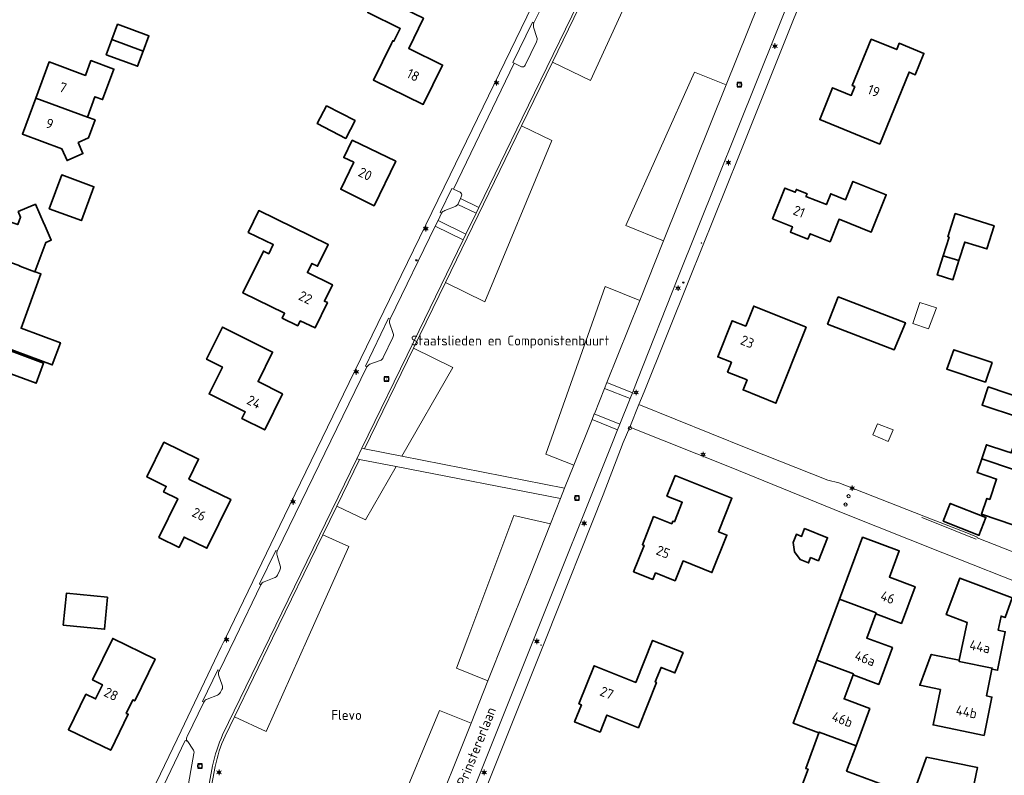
# Model space of a CAD drawing. Header units: metres. Extents: x 140853 to 145288, y 474558 to 480269.
# Tile 293 of 428: x 144095 to 144274, y 478225 to 478363. Entities that reach past the tile are written whole.
import ezdxf
from ezdxf.enums import TextEntityAlignment as Align

# ---------------------------------------------------------------- set-up
doc = ezdxf.new("R2010")
doc.units = ezdxf.units.M
doc.header["$MEASUREMENT"] = 0
for name, color, linetype, lineweight in [('B-WE-GR-BEPLANTING_CULTUUR_HEESTERS-G', 90, 'Continuous', 18), ('B-WE-GR-GRAS_KRUIDENRIJK-G', 80, 'Continuous', 18), ('B-WE-GR-GROENVOORZIENING-G', 80, 'Continuous', 18), ('B-WE-KL-ET_LS_OV_LICHTMAST-S', 190, 'Continuous', 18), ('B-WE-KL-WATER_BRANDLEIDING_PUT-S', 150, 'Continuous', 18), ('B-WE-OG-BEBOUWING-G', 7, 'Continuous', 35), ('B-WE-OG-BEBOUWING_BIJGEBOUW-G', 7, 'Continuous', 18), ('B-WE-OG-BEBOUWING_HUISNUMMER-T18', 10, 'Continuous', 18), ('B-WE-OG-BEBOUWING_STRAATNAAM-T18', 10, 'Continuous', 18), ('B-WE-OG-TERREIN_ERF-G', 7, 'Continuous', 18), ('B-WE-RI-GWA_RIOOLPUT-S', 30, 'Continuous', 18), ('B-WE-VH-GOOT-G', 170, 'Continuous', 18), ('B-WE-VH-VERHARDING_BETONSTRAATSTEEN-G', 252, 'Continuous', 18), ('B-WE-VH-VERHARDING_TEGEL-G', 252, 'Continuous', 18), ('B-WE-VW-AFSLUITPAAL-S', 7, 'Continuous', 18), ('X-XX-XX-ALGEMEEN-S', 7, 'Continuous', 18)]:
    doc.layers.add(name, color=color, linetype=linetype, lineweight=lineweight)
doc.styles.add('NLCS-ISO', font='txt')

# ---------------------------------------------------------------- blocks, each defined once
blk = doc.blocks.new('SIE-WEG_AFVALBAK_TYPE_01')
for radius in [0.25, 0.156]:
    blk.add_circle((0, 0), radius)
blk = doc.blocks.new('B-SIE-WEG_LICHTMAST-SO')
at = {"ltscale": 0.1}
for p, q in [((-1.1, 0.63), (-2.19, 1.27)), ((0, 1.27), (0, 2.53)), ((1.1, 0.63), (2.19, 1.27)), ((-1.1, -0.63), (-2.19, -1.27)), ((0, -1.27), (0, -2.53)), ((1.1, -0.63), (2.19, -1.27))]:
    blk.add_line(p, q, dxfattribs=at)
at = {"flags": 128}
for points in [[(-1.16, 0.5), (1.16, 0.5)], [(-1.16, -0.5), (1.16, -0.5)]]:
    blk.add_lwpolyline(points, dxfattribs=at)
at = {"ltscale": 0.1}
blk.add_circle((0, 0), 1.27, dxfattribs=at)
at = {"style": 'NLCS-ISO'}
blk.add_attdef('TYPE', text='', height=1.8, dxfattribs=at).set_placement((0, 2.53), align=Align.BOTTOM_CENTER)
blk = doc.blocks.new('SVW-AFSLUITPAAL-SO')
at = {"lineweight": 18}
blk.add_circle((0, 0), 1.5, dxfattribs=at)
at = {"lineweight": 18, "style": 'NLCS-ISO'}
blk.add_text('af', height=1.8, dxfattribs=at).set_placement((0, 0), align=Align.MIDDLE_CENTER)
blk = doc.blocks.new('SRI-PUT_INSPECTIE-SO')
at = {"lineweight": -3, "flags": 128}
blk.add_lwpolyline([(-2, -2), (2, -2), (2, 2), (-2, 2)], close=True, dxfattribs=at)
at = {"lineweight": -3, "ltscale": 1.5}
blk.add_circle((0, 0), 2, dxfattribs=at)
at = {"ltscale": 0.1, "style": 'NLCS-ISO'}
blk.add_text('I', height=2.5, dxfattribs=at).set_placement((0, -0.01), align=Align.MIDDLE_CENTER)
blk = doc.blocks.new('SIE-WEG_STRAATPOT_BRANDKRAAN-SO')
blk.add_ellipse((0, 0), major_axis=(-0.729, 0), ratio=0.685994)
at = {"style": 'NLCS-ISO'}
blk.add_text('BR', height=0.4, dxfattribs=at).set_placement((-0.3, -0.15))

msp = doc.modelspace()

# ---------------------------------------------------------------- linework, layer by layer
at = {"layer": 'B-WE-GR-BEPLANTING_CULTUUR_HEESTERS-G', "ltscale": 0.2, "flags": 128}
for points in [[(144205.443, 478383.133), (144191.789, 478355.012), (144198.717, 478351.652), (144211.74, 478380.075), (144205.443, 478383.133)], [(144223.474, 478350.884), (144217.721, 478353.195), (144205.198, 478325.223), (144212.067, 478322.471), (144223.474, 478350.884)], [(144172.255, 478314.817), (144179.447, 478311.313), (144191.655, 478340.756), (144186.169, 478343.422), (144172.255, 478314.817)], [(144201.706, 478296.609), (144207.71, 478311.592), (144201.397, 478314.121), (144190.561, 478283.571), (144195.664, 478281.521), (144199.008, 478289.839), (144199.012, 478289.848), (144199.416, 478290.89), (144199.428, 478290.921), (144201.271, 478295.535), (144201.273, 478295.54), (144201.706, 478296.609)], [(144157.509, 478284.518), (144164.332, 478283.176), (144173.628, 478299.373), (144166.434, 478302.871), (144157.509, 478284.518)], [(144152.442, 478274.083), (144157.662, 478271.556), (144163.255, 478281.301), (144156.592, 478282.6), (144152.442, 478274.083)], [(144176.337, 478250), (144174.269, 478244.519), (144180.027, 478242.221), (144183.131, 478250), (144187.639, 478261.295), (144191.421, 478270.824), (144184.769, 478272.354), (144176.337, 478250)], [(144133.793, 478235.653), (144139.581, 478232.985), (144147.171, 478250), (144154.623, 478266.707), (144149.904, 478268.84), (144140.748, 478250), (144133.793, 478235.653)], [(144169.361, 478215.546), (144176.951, 478234.511), (144171.193, 478236.808), (144163.326, 478217.961), (144169.361, 478215.546)]]:
    msp.add_lwpolyline(points, close=True, dxfattribs=at)
msp.add_lwpolyline([(144126.225, 478229.763), (144125.264, 478231.176), (144124.833, 478231.356), (144120.231, 478221.775), (144124.863, 478220.229), (144125.043, 478221.361), (144126.399, 478229), (144126.399, 478229, 0.2148275), (144126.225, 478229.763)], format="xyb", close=True, dxfattribs=at)
at = {"layer": 'B-WE-GR-GRAS_KRUIDENRIJK-G', "ltscale": 0.2, "flags": 128}
msp.add_lwpolyline([(144209.405, 478391.281), (144220.455, 478413.993), (144224.388, 478422.045), (144223.948, 478422.266), (144213.353, 478400.559), (144186.284, 478344.804), (144178.364, 478328.535), (144177.869, 478327.503), (144176.016, 478323.681), (144175.514, 478322.64), (144166.424, 478303.993), (144157.009, 478284.616), (144157.509, 478284.518), (144166.434, 478302.871), (144172.255, 478314.817), (144186.169, 478343.422), (144191.789, 478355.012), (144205.443, 478383.133), (144209.405, 478391.281)], close=True, dxfattribs=at)
msp.add_lwpolyline([(144211.74, 478380.075), (144198.717, 478351.652), (144191.789, 478355.012), (144186.169, 478343.422), (144191.655, 478340.756), (144179.447, 478311.313), (144172.255, 478314.817), (144166.434, 478302.871), (144173.628, 478299.373), (144164.332, 478283.176), (144193.987, 478277.345), (144195.664, 478281.521), (144190.561, 478283.571), (144201.397, 478314.121), (144207.71, 478311.592), (144212.067, 478322.471), (144205.198, 478325.223), (144217.721, 478353.195), (144223.474, 478350.884), (144229.342, 478365.515)], dxfattribs=at)
for points in [[(144184.828, 478354.816), (144186.139, 478354.179), (144186.139, 478354.179, 0.4328266), (144186.798, 478354.448), (144186.798, 478354.448), (144188.888, 478358.735), (144188.888, 478358.735, 0.1971792), (144188.944, 478359.516), (144188.944, 478359.516), (144188.341, 478361.412), (144188.341, 478361.412, -0.1775656), (144188.419, 478362.178), (144188.419, 478362.178), (144188.155, 478362.302), (144184.558, 478354.947), (144184.828, 478354.816)], [(144173.714, 478331.88), (144173.443, 478332.008), (144171.3, 478327.628), (144171.559, 478327.49), (144171.559, 478327.49, -0.1661096), (144172.169, 478327.957), (144172.169, 478327.957), (144174.024, 478328.71), (144174.024, 478328.71, 0.1681137), (144174.502, 478329.088), (144174.502, 478329.088), (144174.988, 478330.144), (144175.198, 478330.626), (144175.198, 478330.626, 0.4302558), (144174.944, 478331.296), (144174.944, 478331.296), (144173.714, 478331.88)], [(144162.184, 478308.234), (144161.912, 478308.353), (144157.662, 478299.574), (144157.926, 478299.441), (144157.926, 478299.441, -0.203507), (144158.498, 478299.926), (144158.498, 478299.926), (144160.385, 478300.618), (144160.385, 478300.618, 0.2210955), (144160.929, 478301.191), (144160.929, 478301.191), (144162.671, 478304.789), (144162.671, 478304.789, 0.22518), (144162.728, 478305.557), (144162.728, 478305.557), (144162.095, 478307.461), (144162.095, 478307.461, -0.182519), (144162.184, 478308.234)], [(144152.442, 478274.083), (144156.592, 478282.6), (144156.091, 478282.698), (144140.188, 478250), (144139.085, 478247.731), (144131.642, 478232.402), (144131.642, 478232.402, 0.0549606), (144129.777, 478226.71), (144129.777, 478226.71), (144128.689, 478220.763), (144128.575, 478220.779), (144128.423, 478219.955), (144129.017, 478219.869), (144130.265, 478226.622), (144130.265, 478226.622, -0.0522595), (144132.084, 478232.158), (144132.084, 478232.158), (144133.793, 478235.653), (144140.748, 478250), (144149.904, 478268.84), (144152.442, 478274.083)], [(144141.646, 478261.508), (144142.075, 478262.402), (144142.075, 478262.402, 0.2186499), (144142.152, 478263.175), (144142.152, 478263.175), (144141.563, 478265.098), (144141.563, 478265.098, -0.2062365), (144141.596, 478265.869), (144141.596, 478265.869), (144141.324, 478266.006), (144138.373, 478259.88), (144138.632, 478259.739), (144138.632, 478259.739, -0.1950466), (144139.204, 478260.295), (144139.204, 478260.295), (144141.052, 478260.996), (144141.052, 478260.996, 0.2224072), (144141.646, 478261.508)], [(144130.683, 478239.625, 0.2043726), (144131.253, 478240.141), (144131.253, 478240.141), (144131.511, 478240.659), (144131.511, 478240.659, 0.2158518), (144131.581, 478241.428), (144131.581, 478241.428), (144130.907, 478243.308), (144130.907, 478243.308, -0.194575), (144131.046, 478244.126), (144131.046, 478244.126), (144130.75, 478244.249), (144127.962, 478238.481), (144128.212, 478238.336), (144128.212, 478238.336, -0.1986593), (144128.819, 478238.897), (144128.819, 478238.897), (144130.683, 478239.625)]]:
    msp.add_lwpolyline(points, format="xyb", close=True, dxfattribs=at)
at = {"layer": 'B-WE-GR-GROENVOORZIENING-G', "ltscale": 0.2, "flags": 128}
msp.add_lwpolyline([(144163.326, 478217.961), (144171.193, 478236.808), (144176.951, 478234.511), (144180.027, 478242.221), (144174.269, 478244.519), (144176.337, 478250), (144184.769, 478272.354), (144191.421, 478270.824), (144193.269, 478275.449), (144163.255, 478281.301), (144163.255, 478281.301), (144157.662, 478271.556), (144152.442, 478274.083), (144149.904, 478268.84), (144154.623, 478266.707), (144147.171, 478250), (144139.581, 478232.985), (144133.793, 478235.653), (144132.084, 478232.158), (144132.084, 478232.158, 0.0522595), (144130.265, 478226.622), (144130.265, 478226.622), (144129.017, 478219.869)], format="xyb", dxfattribs=at)
at = {"layer": 'B-WE-OG-BEBOUWING-G', "ltscale": 0.2, "flags": 128}
for points in [[(144168.264, 478363.007), (144159.674, 478367.226), (144158.113, 478364.047), (144164.023, 478361.151), (144162.883, 478358.825), (144162.668, 478358.931), (144162.412, 478358.409), (144159.148, 478351.747), (144168.218, 478347.303), (144171.743, 478354.498), (144165.574, 478357.53), (144168.264, 478363.007)], [(144111.448, 478359.157), (144117.168, 478357.037), (144118.196, 478359.813), (144112.477, 478361.933), (144111.448, 478359.157)], [(144111.448, 478359.157), (144110.419, 478356.382), (144116.139, 478354.262), (144117.168, 478357.037), (144111.448, 478359.157)], [(144249.918, 478359.224), (144246.469, 478350.761), (144246.923, 478350.576), (144246.266, 478348.964), (144242.886, 478350.342), (144240.528, 478344.554), (144251.483, 478340.09), (144256.822, 478353.194), (144257.962, 478352.73), (144259.546, 478356.619), (144255.046, 478358.453), (144254.585, 478357.322), (144249.918, 478359.224)], [(144106.974, 478345.001), (144108.341, 478348.707), (144109.748, 478348.187), (144111.808, 478353.769), (144107.624, 478355.313), (144106.623, 478352.602), (144099.981, 478355.053), (144097.555, 478348.477), (144106.974, 478345.001)], [(144105.263, 478340.379), (144107.174, 478341.211), (144108.381, 478344.482), (144106.974, 478345.001), (144097.555, 478348.477), (144095.128, 478341.901), (144102.333, 478339.242), (144103.274, 478337.083), (144106.152, 478338.337), (144105.263, 478340.379)], [(144150.588, 478347.083), (144148.885, 478343.823), (144154.097, 478341.102), (144155.799, 478344.362), (144150.588, 478347.083)], [(144155.278, 478340.796), (144153.738, 478337.631), (144155.537, 478336.756), (144153.171, 478331.837), (144159.269, 478328.835), (144163.21, 478336.938), (144155.278, 478340.796)], [(144100.015, 478328.305), (144105.875, 478326.13), (144108.161, 478332.289), (144102.302, 478334.464), (144100.015, 478328.305)], [(144231.924, 478326.463), (144235.563, 478325.005), (144235.173, 478324.031), (144238.375, 478322.748), (144238.766, 478323.722), (144242.405, 478322.265), (144244.052, 478326.378), (144249.928, 478324.024), (144252.661, 478330.847), (144246.58, 478333.283), (144245.238, 478329.931), (144242.537, 478331.013), (144241.745, 478329.036), (144238.013, 478330.531), (144238.216, 478331.037), (144236.276, 478331.814), (144236.073, 478331.308), (144234.17, 478332.07), (144231.924, 478326.463)], [(144087.273, 478320.557), (144094.662, 478317.854), (144094.644, 478317.804), (144097.384, 478316.802), (144099.386, 478322.158), (144100.376, 478322.59), (144099.101, 478325.511), (144099.064, 478325.495), (144097.504, 478329.102), (144097.117, 478328.928), (144097.11, 478328.944), (144094.359, 478327.759), (144094.793, 478326.778), (144094.273, 478325.416), (144092.83, 478325.923), (144092.282, 478326.116), (144091.83, 478327.369), (144090.548, 478327.824), (144089.536, 478327.434), (144089.547, 478327.406), (144088.499, 478326.941), (144087.673, 478324.67), (144088.645, 478324.303), (144087.273, 478320.557)], [(144136.301, 478323.985), (144140.868, 478321.758), (144140.052, 478320.087), (144139.064, 478320.569), (144135.343, 478312.937), (144142.938, 478309.234), (144142.5, 478308.335), (144145.341, 478306.951), (144145.779, 478307.849), (144148.488, 478306.552), (144150.746, 478311.168), (144150.206, 478311.431), (144151.65, 478314.434), (144147.111, 478316.651), (144147.923, 478318.316), (144148.964, 478317.815), (144150.907, 478321.764), (144138.232, 478327.944), (144136.301, 478323.985)], [(144263.052, 478319.728), (144265.915, 478318.831), (144266.979, 478322.228), (144271.006, 478320.967), (144272.327, 478325.184), (144265.237, 478327.406), (144263.916, 478323.188), (144264.116, 478323.125), (144263.052, 478319.728)], [(144094.662, 478317.854), (144087.273, 478320.557), (144084.864, 478313.972), (144090.936, 478311.736), (144089.605, 478308.124), (144090.731, 478307.709), (144089.353, 478303.965), (144100.579, 478299.831), (144102.065, 478303.866), (144094.871, 478306.498), (144098.492, 478316.397), (144097.459, 478316.775), (144097.384, 478316.802), (144094.644, 478317.804), (144094.662, 478317.854)], [(144265.915, 478318.831), (144263.052, 478319.728), (144261.957, 478316.236), (144264.82, 478315.339), (144265.915, 478318.831)], [(144243.897, 478312.238), (144241.973, 478307.265), (144254.11, 478302.571), (144256.151, 478307.499), (144243.897, 478312.238)], [(144224.433, 478300.29), (144223.72, 478298.525), (144227.29, 478297.084), (144226.549, 478295.248), (144232.549, 478292.826), (144238.057, 478306.679), (144228.493, 478310.534), (144227.027, 478306.898), (144224.555, 478307.882), (144221.925, 478301.291), (144224.433, 478300.29)], [(144142.575, 478294.569), (144138.095, 478296.788), (144140.758, 478302.165), (144131.626, 478306.707), (144128.718, 478300.838), (144131.603, 478299.409), (144129.179, 478294.516), (144135.756, 478291.258), (144135.152, 478290.039), (144139.31, 478287.979), (144142.575, 478294.569)], [(144098.98, 478300.148), (144089.173, 478303.759), (144087.822, 478300.09), (144097.63, 478296.479), (144098.98, 478300.148)], [(144270.761, 478296.656), (144271.974, 478300.234), (144265.017, 478302.593), (144263.699, 478299.051), (144270.761, 478296.656)], [(144276.789, 478290.266), (144277.905, 478293.594), (144271.259, 478295.822), (144270.143, 478292.494), (144276.789, 478290.266)], [(144282.166, 478278.654), (144284.331, 478285.11), (144276.727, 478287.66), (144275.424, 478283.773), (144274.495, 478284.084), (144270.94, 478285.276), (144270.078, 478282.707), (144282.166, 478278.654)], [(144120.914, 478285.711), (144117.827, 478279.384), (144121.369, 478277.656), (144120.882, 478276.659), (144123.444, 478275.409), (144120.002, 478268.354), (144123.687, 478266.557), (144124.599, 478268.426), (144128.769, 478266.392), (144133.108, 478275.291), (144125.495, 478279.003), (144127.265, 478282.635), (144120.914, 478285.711)], [(144271.55, 478275.305), (144271.01, 478275.486), (144270.04, 478272.594), (144275.918, 478270.623), (144276.806, 478273.268), (144280.001, 478272.197), (144282.166, 478278.654), (144270.078, 478282.707), (144269.239, 478280.205), (144272.794, 478279.013), (144271.55, 478275.305)], [(144214.035, 478271.202), (144213.719, 478271.329), (144213.531, 478270.857), (144210.234, 478272.174), (144208.186, 478267.032), (144208.496, 478266.915), (144206.576, 478262.115), (144210.104, 478260.704), (144210.58, 478261.892), (144214.154, 478260.462), (144215.599, 478264.073), (144220.863, 478261.967), (144223.59, 478268.782), (144222.058, 478269.395), (144224.502, 478275.504), (144214.168, 478279.639), (144212.671, 478275.897), (144215.466, 478274.779), (144214.035, 478271.202)], [(144263.057, 478271.325), (144269.462, 478268.784), (144269.555, 478268.748), (144270.846, 478272.001), (144264.347, 478274.579), (144263.057, 478271.325)], [(144237.779, 478269.977), (144237.211, 478268.556), (144236.264, 478268.935), (144235.666, 478267.441), (144235.924, 478265.71), (144236.993, 478264.325), (144238.488, 478263.726), (144238.874, 478264.692), (144240.285, 478264.127), (144241.957, 478268.305), (144237.779, 478269.977)], [(144250.745, 478254.432), (144255.441, 478252.684), (144257.931, 478259.376), (144253.235, 478261.123), (144255.018, 478265.911), (144248.332, 478268.407), (144244.116, 478257.081), (144250.804, 478254.591), (144250.745, 478254.432)], [(144265.983, 478245.964), (144265.945, 478245.773), (144271.985, 478244.559), (144271.947, 478244.368), (144272.957, 478244.158), (144274.366, 478251.171), (144273.081, 478251.429), (144273.604, 478254.027), (144274.319, 478253.767), (144275.647, 478257.371), (144266.085, 478260.941), (144263.594, 478254.292), (144267.415, 478252.857), (144265.983, 478245.964)], [(144102.563, 478252.35), (144110.103, 478251.613), (144110.61, 478257.459), (144103.134, 478258.19), (144102.563, 478252.35)], [(144244.116, 478257.081), (144239.981, 478245.976), (144246.671, 478243.485), (144246.612, 478243.326), (144251.307, 478241.579), (144253.798, 478248.27), (144249.102, 478250.018), (144250.745, 478254.432), (144250.804, 478254.591), (144244.116, 478257.081)], [(144106.666, 478239.805), (144103.52, 478233.317), (144111.239, 478229.573), (144114.412, 478236.114), (144114.052, 478236.288), (144115.244, 478238.745), (144115.604, 478238.57), (144119.305, 478246.2), (144111.585, 478249.945), (144107.919, 478242.387), (144109.718, 478241.514), (144108.466, 478238.932), (144106.666, 478239.805)], [(144196.601, 478238.029), (144197.065, 478237.843), (144195.819, 478234.733), (144200.461, 478232.874), (144201.706, 478235.984), (144207.453, 478233.682), (144210.758, 478241.935), (144210.526, 478242.028), (144211.586, 478244.673), (144214.129, 478243.654), (144215.62, 478247.377), (144210.035, 478249.587), (144206.983, 478241.922), (144199.382, 478244.972), (144196.601, 478238.029)], [(144247.146, 478230.397), (144249.668, 478237.174), (144244.973, 478238.921), (144246.612, 478243.326), (144246.671, 478243.485), (144239.981, 478245.976), (144235.7, 478234.476), (144240.386, 478232.732), (144240.445, 478232.891), (144247.146, 478230.397)], [(144265.983, 478245.964), (144260.87, 478247.026), (144258.763, 478241.402), (144262.535, 478240.631), (144261.215, 478234.175), (144270.503, 478232.276), (144271.928, 478239.269), (144270.948, 478239.469), (144271.947, 478244.368), (144271.985, 478244.559), (144265.945, 478245.773), (144265.983, 478245.964)], [(144240.386, 478232.732), (144237.979, 478226.266), (144238.392, 478226.112), (144236.648, 478221.426), (144249.506, 478216.641), (144251.993, 478223.323), (144245.423, 478225.768), (144247.146, 478230.397), (144240.445, 478232.891), (144240.386, 478232.732)], [(144249.506, 478216.641), (144249.787, 478216.536), (144265.853, 478214.591), (144266.884, 478219.606), (144267.864, 478219.405), (144269.305, 478226.414), (144260.022, 478228.289), (144257.475, 478221.282), (144251.993, 478223.323), (144249.506, 478216.641)]]:
    msp.add_lwpolyline(points, close=True, dxfattribs=at)
at = {"layer": 'B-WE-OG-BEBOUWING_BIJGEBOUW-G', "ltscale": 0.2, "flags": 128}
for points in [[(144257.489, 478307.39), (144260.356, 478306.419), (144261.809, 478310.217), (144258.786, 478311.219), (144257.489, 478307.39)], [(144250.199, 478287.047), (144253.041, 478285.861), (144253.921, 478287.97), (144251.051, 478289.088), (144250.199, 478287.047)]]:
    msp.add_lwpolyline(points, close=True, dxfattribs=at)
at = {"layer": 'B-WE-OG-TERREIN_ERF-G', "ltscale": 0.2, "flags": 128}
for points in [[(144118.804, 478222.127), (144124.054, 478233.127), (144131.369, 478248.397), (144132.143, 478250), (144132.143, 478250), (144142.91, 478272.312), (144153.708, 478294.466), (144163.108, 478313.875), (144173.142, 478334.481), (144192.092, 478373.63), (144203.219, 478396.504), (144217.955, 478426.52), (144218.642, 478427.919), (144217.405, 478429.936), (144191.001, 478430.818), (144160.829, 478431.934), (144135.856, 478432.687), (144135.86, 478432.837), (144131.906, 478433.076), (144131.892, 478432.896), (144115.331, 478433.53), (144113.158, 478431.957), (144069.709, 478316.904)], [(144243.579, 478382.374), (144234.416, 478359.473), (144225.803, 478337.902), (144216.768, 478315.529), (144208.533, 478294.914), (144207.539, 478292.588), (144227.404, 478284.577), (144242.018, 478278.826), (144244.014, 478278.347), (144260.922, 478271.684), (144262.499, 478271.071), (144267.681, 478269.057), (144269.258, 478268.444), (144269.251, 478268.291), (144285.036, 478262.076)], [(144094.273, 478325.416), (144094.793, 478326.778), (144094.359, 478327.759), (144097.11, 478328.944), (144097.117, 478328.928), (144097.504, 478329.102), (144099.064, 478325.495), (144099.101, 478325.511), (144100.376, 478322.59), (144099.386, 478322.158), (144097.384, 478316.802), (144097.459, 478316.775), (144097.459, 478316.775), (144098.492, 478316.397), (144094.871, 478306.498), (144102.065, 478303.866), (144100.579, 478299.831), (144089.353, 478303.965)], [(144276.963, 478224.908), (144280.64, 478251.282), (144281.631, 478258.175), (144279.563, 478258.993), (144263.005, 478265.547), (144244.796, 478272.816), (144224.096, 478281.251), (144205.92, 478288.489), (144204.71, 478285.664), (144201.048, 478276.147), (144190.625, 478250), (144181.69, 478227.687), (144175.162, 478211.348)], [(144236.648, 478221.426), (144238.392, 478226.112), (144237.979, 478226.266), (144240.386, 478232.732), (144235.7, 478234.476), (144239.981, 478245.976), (144244.116, 478257.081), (144244.116, 478257.081), (144248.332, 478268.407), (144255.018, 478265.911), (144253.235, 478261.123), (144257.931, 478259.376), (144255.441, 478252.684), (144250.745, 478254.432), (144249.102, 478250.018), (144253.798, 478248.27), (144251.307, 478241.579), (144246.612, 478243.326), (144244.973, 478238.921), (144249.668, 478237.174), (144247.146, 478230.397), (144245.423, 478225.768), (144251.993, 478223.323)], [(144257.475, 478221.282), (144260.022, 478228.289), (144269.305, 478226.414), (144267.864, 478219.405)]]:
    msp.add_lwpolyline(points, dxfattribs=at)
for points in [[(144159.674, 478367.226), (144168.264, 478363.007), (144165.574, 478357.53), (144171.743, 478354.498), (144168.218, 478347.303), (144159.148, 478351.747), (144162.412, 478358.409), (144162.668, 478358.931), (144162.883, 478358.825), (144164.023, 478361.151), (144158.113, 478364.047), (144159.674, 478367.226)], [(144117.168, 478357.037), (144116.139, 478354.262), (144110.419, 478356.382), (144111.448, 478359.157), (144112.477, 478361.933), (144118.196, 478359.813), (144117.168, 478357.037)], [(144249.918, 478359.224), (144254.585, 478357.322), (144255.046, 478358.453), (144259.546, 478356.619), (144257.962, 478352.73), (144256.822, 478353.194), (144251.483, 478340.09), (144240.528, 478344.554), (144242.886, 478350.342), (144246.266, 478348.964), (144246.923, 478350.576), (144246.469, 478350.761), (144249.918, 478359.224)], [(144107.174, 478341.211), (144105.263, 478340.379), (144106.152, 478338.337), (144103.274, 478337.083), (144102.333, 478339.242), (144095.128, 478341.901), (144097.555, 478348.477), (144099.981, 478355.053), (144106.623, 478352.602), (144107.624, 478355.313), (144111.808, 478353.769), (144109.748, 478348.187), (144108.341, 478348.707), (144106.974, 478345.001), (144108.381, 478344.482), (144107.174, 478341.211)], [(144150.588, 478347.083), (144155.799, 478344.362), (144154.097, 478341.102), (144148.885, 478343.823), (144150.588, 478347.083)], [(144155.278, 478340.796), (144163.21, 478336.938), (144159.269, 478328.835), (144153.171, 478331.837), (144155.537, 478336.756), (144153.738, 478337.631), (144155.278, 478340.796)], [(144100.015, 478328.305), (144102.302, 478334.464), (144108.161, 478332.289), (144105.875, 478326.13), (144100.015, 478328.305)], [(144231.924, 478326.463), (144234.17, 478332.07), (144236.073, 478331.308), (144236.276, 478331.814), (144238.216, 478331.037), (144238.013, 478330.531), (144241.745, 478329.036), (144242.537, 478331.013), (144245.238, 478329.931), (144246.58, 478333.283), (144252.661, 478330.847), (144249.928, 478324.024), (144244.052, 478326.378), (144242.405, 478322.265), (144238.766, 478323.722), (144238.375, 478322.748), (144235.173, 478324.031), (144235.563, 478325.005), (144231.924, 478326.463)], [(144136.301, 478323.985), (144138.232, 478327.944), (144150.907, 478321.764), (144148.964, 478317.815), (144147.923, 478318.316), (144147.111, 478316.651), (144151.65, 478314.434), (144150.206, 478311.431), (144150.746, 478311.168), (144148.488, 478306.552), (144145.779, 478307.849), (144145.341, 478306.951), (144142.5, 478308.335), (144142.938, 478309.234), (144135.343, 478312.937), (144139.064, 478320.569), (144140.052, 478320.087), (144140.868, 478321.758), (144136.301, 478323.985)], [(144263.052, 478319.728), (144264.116, 478323.125), (144263.916, 478323.188), (144265.237, 478327.406), (144272.327, 478325.184), (144271.006, 478320.967), (144266.979, 478322.228), (144265.915, 478318.831), (144264.82, 478315.339), (144261.957, 478316.236), (144263.052, 478319.728)], [(144243.897, 478312.238), (144256.151, 478307.499), (144254.11, 478302.571), (144241.973, 478307.265), (144243.897, 478312.238)], [(144224.433, 478300.29), (144221.925, 478301.291), (144224.555, 478307.882), (144227.027, 478306.898), (144228.493, 478310.534), (144238.057, 478306.679), (144232.549, 478292.826), (144226.549, 478295.248), (144227.29, 478297.084), (144223.72, 478298.525), (144224.433, 478300.29)], [(144142.575, 478294.569), (144139.31, 478287.979), (144135.152, 478290.039), (144135.756, 478291.258), (144129.179, 478294.516), (144131.603, 478299.409), (144128.718, 478300.838), (144131.626, 478306.707), (144140.758, 478302.165), (144138.095, 478296.788), (144142.575, 478294.569)], [(144098.98, 478300.148), (144097.63, 478296.479), (144087.822, 478300.09), (144089.173, 478303.759), (144098.98, 478300.148)], [(144270.761, 478296.656), (144263.699, 478299.051), (144265.017, 478302.593), (144271.974, 478300.234), (144270.761, 478296.656)], [(144276.789, 478290.266), (144270.143, 478292.494), (144271.259, 478295.822), (144277.905, 478293.594), (144276.789, 478290.266)], [(144274.495, 478284.084), (144275.424, 478283.773), (144276.727, 478287.66), (144284.331, 478285.11), (144282.166, 478278.654), (144280.001, 478272.197), (144276.806, 478273.268), (144275.918, 478270.623), (144270.04, 478272.594), (144271.01, 478275.486), (144271.55, 478275.305), (144272.794, 478279.013), (144269.239, 478280.205), (144270.078, 478282.707), (144270.94, 478285.276), (144274.495, 478284.084)], [(144120.914, 478285.711), (144127.265, 478282.635), (144125.495, 478279.003), (144133.108, 478275.291), (144128.769, 478266.392), (144124.599, 478268.426), (144123.687, 478266.557), (144120.002, 478268.354), (144123.444, 478275.409), (144120.882, 478276.659), (144121.369, 478277.656), (144117.827, 478279.384), (144120.914, 478285.711)], [(144214.035, 478271.202), (144215.466, 478274.779), (144212.671, 478275.897), (144214.168, 478279.639), (144224.502, 478275.504), (144222.058, 478269.395), (144223.59, 478268.782), (144220.863, 478261.967), (144215.599, 478264.073), (144214.154, 478260.462), (144210.58, 478261.892), (144210.104, 478260.704), (144206.576, 478262.115), (144208.496, 478266.915), (144208.186, 478267.032), (144210.234, 478272.174), (144213.531, 478270.857), (144213.719, 478271.329), (144214.035, 478271.202)], [(144263.057, 478271.325), (144264.347, 478274.579), (144270.846, 478272.001), (144269.555, 478268.748), (144269.462, 478268.784), (144263.057, 478271.325)], [(144237.779, 478269.977), (144241.957, 478268.305), (144240.285, 478264.127), (144238.874, 478264.692), (144238.488, 478263.726), (144236.993, 478264.325), (144235.924, 478265.71), (144235.666, 478267.441), (144236.264, 478268.935), (144237.211, 478268.556), (144237.779, 478269.977)], [(144271.947, 478244.368), (144270.948, 478239.469), (144271.928, 478239.269), (144270.503, 478232.276), (144261.215, 478234.175), (144262.535, 478240.631), (144258.763, 478241.402), (144260.87, 478247.026), (144265.983, 478245.964), (144267.415, 478252.857), (144263.594, 478254.292), (144266.085, 478260.941), (144275.647, 478257.371), (144274.319, 478253.767), (144273.604, 478254.027), (144273.081, 478251.429), (144274.366, 478251.171), (144272.957, 478244.158), (144271.947, 478244.368)], [(144102.563, 478252.35), (144103.134, 478258.19), (144110.61, 478257.459), (144110.103, 478251.613), (144102.563, 478252.35)], [(144106.666, 478239.805), (144108.466, 478238.932), (144109.718, 478241.514), (144107.919, 478242.387), (144111.585, 478249.945), (144119.305, 478246.2), (144115.604, 478238.57), (144115.244, 478238.745), (144114.052, 478236.288), (144114.412, 478236.114), (144111.239, 478229.573), (144103.52, 478233.317), (144106.666, 478239.805)], [(144196.601, 478238.029), (144199.382, 478244.972), (144206.983, 478241.922), (144210.035, 478249.587), (144215.62, 478247.377), (144214.129, 478243.654), (144211.586, 478244.673), (144210.526, 478242.028), (144210.758, 478241.935), (144207.453, 478233.682), (144201.706, 478235.984), (144200.461, 478232.874), (144195.819, 478234.733), (144197.065, 478237.843), (144196.601, 478238.029)]]:
    msp.add_lwpolyline(points, close=True, dxfattribs=at)
at = {"layer": 'B-WE-VH-GOOT-G', "ltscale": 0.2, "flags": 128}
for points in [[(144262.39, 478270.725), (144259.147, 478272.021)], [(144267.501, 478268.682), (144262.39, 478270.725)], [(144269.046, 478268.065), (144267.501, 478268.682)]]:
    msp.add_lwpolyline(points, dxfattribs=at)
at = {"layer": 'B-WE-VH-VERHARDING_BETONSTRAATSTEEN-G', "ltscale": 0.2, "flags": 128}
for points in [[(144229.342, 478365.515), (144223.474, 478350.884), (144212.067, 478322.471), (144207.71, 478311.592), (144201.706, 478296.609), (144206.361, 478294.743), (144206.361, 478294.744), (144207.287, 478297.101), (144214.681, 478315.69), (144232.733, 478360.669), (144243.354, 478387.221), (144254.057, 478413.909), (144249.458, 478415.749), (144244.545, 478403.508), (144229.342, 478365.515)], [(144178.364, 478328.535), (144174.988, 478330.144), (144174.502, 478329.088), (144177.869, 478327.503), (144178.364, 478328.535)], [(144170.417, 478325.144), (144175.514, 478322.64), (144176.016, 478323.681), (144170.92, 478326.178), (144170.417, 478325.144)], [(144201.706, 478296.609), (144201.273, 478295.54), (144205.93, 478293.688), (144206.361, 478294.743), (144201.706, 478296.609)], [(144204.065, 478289.038), (144205.93, 478293.688), (144201.273, 478295.54), (144201.271, 478295.535), (144199.428, 478290.921), (144199.416, 478290.89), (144204.065, 478289.038)], [(144281.631, 478258.175), (144283.624, 478257.232), (144285.036, 478262.076), (144269.251, 478268.291), (144269.258, 478268.444), (144267.681, 478269.057), (144262.499, 478271.071), (144260.922, 478271.684), (144244.014, 478278.347), (144242.018, 478278.826), (144227.404, 478284.577), (144207.539, 478292.588), (144205.92, 478288.489), (144224.096, 478281.251), (144244.796, 478272.816), (144263.005, 478265.547), (144279.563, 478258.993), (144281.631, 478258.175)], [(144203.652, 478287.976), (144204.065, 478289.038), (144199.416, 478290.89), (144199.012, 478289.848), (144199.008, 478289.839), (144203.652, 478287.976)], [(144195.664, 478281.521), (144193.987, 478277.345), (144193.269, 478275.449), (144191.421, 478270.824), (144187.639, 478261.295), (144183.131, 478250), (144180.027, 478242.221), (144176.951, 478234.511), (144169.361, 478215.546), (144167.96, 478211.995), (144166.911, 478209.443), (144166.867, 478209.327), (144171.462, 478207.537), (144172.55, 478210.177), (144188.456, 478250), (144202.614, 478285.373), (144203.652, 478287.976), (144199.008, 478289.839), (144195.664, 478281.521)]]:
    msp.add_lwpolyline(points, close=True, dxfattribs=at)
for points in [[(144190.594, 478366.651), (144188.419, 478362.178), (144188.419, 478362.178, 0.1775656), (144188.341, 478361.412), (144188.341, 478361.412), (144188.944, 478359.516), (144188.944, 478359.516, -0.1971792), (144188.888, 478358.735), (144188.888, 478358.735), (144186.798, 478354.448), (144186.798, 478354.448, -0.4328266), (144186.139, 478354.179), (144186.139, 478354.179), (144184.828, 478354.816), (144173.714, 478331.88), (144174.944, 478331.296), (144174.944, 478331.296, -0.4302558), (144175.198, 478330.626), (144175.198, 478330.626), (144174.988, 478330.144), (144178.364, 478328.535), (144186.284, 478344.804), (144213.353, 478400.559)], [(144128.689, 478220.763), (144129.777, 478226.71), (144129.777, 478226.71, -0.0549606), (144131.642, 478232.402), (144131.642, 478232.402), (144139.085, 478247.731), (144140.188, 478250), (144156.091, 478282.698), (144156.091, 478282.698), (144157.009, 478284.616), (144166.424, 478303.993), (144175.514, 478322.64), (144170.417, 478325.144), (144162.184, 478308.234), (144162.184, 478308.234, 0.182519), (144162.095, 478307.461), (144162.095, 478307.461), (144162.728, 478305.557), (144162.728, 478305.557, -0.22518), (144162.671, 478304.789), (144162.671, 478304.789), (144160.929, 478301.191), (144160.929, 478301.191, -0.2210955), (144160.385, 478300.618), (144160.385, 478300.618), (144158.498, 478299.926), (144158.498, 478299.926, 0.203507), (144157.926, 478299.441), (144157.926, 478299.441), (144141.596, 478265.869), (144141.596, 478265.869, 0.2062365), (144141.563, 478265.098), (144141.563, 478265.098), (144142.152, 478263.175), (144142.152, 478263.175, -0.2186499), (144142.075, 478262.402), (144142.075, 478262.402), (144141.646, 478261.508), (144141.646, 478261.508, -0.2224072), (144141.052, 478260.996), (144141.052, 478260.996), (144139.204, 478260.295), (144139.204, 478260.295, 0.1950466), (144138.632, 478259.739), (144138.632, 478259.739), (144133.9, 478250), (144131.046, 478244.126), (144131.046, 478244.126, 0.194575), (144130.907, 478243.308), (144130.907, 478243.308), (144131.581, 478241.428), (144131.581, 478241.428, -0.2158518), (144131.511, 478240.659), (144131.511, 478240.659), (144131.253, 478240.141), (144131.253, 478240.141, -0.2043726), (144130.683, 478239.625), (144130.683, 478239.625), (144128.819, 478238.897), (144128.819, 478238.897, 0.1986593), (144128.212, 478238.336), (144128.212, 478238.336), (144125.174, 478232.096), (144125.174, 478232.096, 0.1854204), (144125.072, 478231.428), (144125.072, 478231.428), (144125.264, 478231.176), (144126.225, 478229.763), (144126.225, 478229.763, -0.2148275), (144126.399, 478229), (144126.399, 478229), (144125.043, 478221.361)]]:
    msp.add_lwpolyline(points, format="xyb", dxfattribs=at)
for points in [[(144243.354, 478387.221), (144232.733, 478360.669), (144214.681, 478315.69), (144207.287, 478297.101), (144206.361, 478294.744), (144206.361, 478294.743), (144205.93, 478293.688), (144204.065, 478289.038), (144203.652, 478287.976), (144202.614, 478285.373), (144188.456, 478250), (144172.55, 478210.177)], [(144175.162, 478211.348), (144181.69, 478227.687), (144190.625, 478250), (144201.048, 478276.147), (144204.71, 478285.664), (144205.92, 478288.489), (144207.539, 478292.588), (144208.533, 478294.914), (144216.768, 478315.529), (144225.803, 478337.902), (144234.416, 478359.473), (144243.579, 478382.374)]]:
    msp.add_lwpolyline(points, dxfattribs=at)
msp.add_lwpolyline([(144172.169, 478327.957, 0.1661096), (144171.559, 478327.49), (144171.559, 478327.49), (144170.92, 478326.178), (144176.016, 478323.681), (144177.869, 478327.503), (144174.502, 478329.088), (144174.502, 478329.088, -0.1681137), (144174.024, 478328.71), (144174.024, 478328.71), (144172.169, 478327.957)], format="xyb", close=True, dxfattribs=at)
at = {"layer": 'B-WE-VH-VERHARDING_TEGEL-G', "ltscale": 0.2, "flags": 128}
msp.add_lwpolyline([(144192.092, 478373.63), (144173.142, 478334.481), (144163.108, 478313.875), (144153.708, 478294.466), (144142.91, 478272.312), (144132.143, 478250), (144131.369, 478248.397), (144124.054, 478233.127), (144118.804, 478222.127)], dxfattribs=at)
msp.add_lwpolyline([(144120.231, 478221.775), (144124.833, 478231.356), (144125.264, 478231.176), (144125.072, 478231.428), (144125.072, 478231.428, -0.1854204), (144125.174, 478232.096), (144125.174, 478232.096), (144128.212, 478238.336), (144127.962, 478238.481), (144130.75, 478244.249), (144131.046, 478244.126), (144133.9, 478250), (144138.632, 478259.739), (144138.373, 478259.88), (144141.324, 478266.006), (144141.596, 478265.869), (144157.926, 478299.441), (144157.662, 478299.574), (144161.912, 478308.353), (144162.184, 478308.234), (144170.417, 478325.144), (144170.92, 478326.178), (144171.559, 478327.49), (144171.3, 478327.628), (144173.443, 478332.008), (144173.714, 478331.88), (144184.828, 478354.816), (144184.558, 478354.947), (144188.155, 478362.302), (144188.419, 478362.178), (144190.594, 478366.651)], format="xyb", dxfattribs=at)
msp.add_lwpolyline([(144163.255, 478281.301), (144193.269, 478275.449), (144193.987, 478277.345), (144164.332, 478283.176), (144157.509, 478284.518), (144157.009, 478284.616), (144156.091, 478282.698), (144156.592, 478282.6), (144163.255, 478281.301)], close=True, dxfattribs=at)

# ---------------------------------------------------------------- block references
at = {"layer": 'B-WE-KL-ET_LS_OV_LICHTMAST-S', "xscale": 0.2, "yscale": 0.2, "zscale": 0.2}
for p in [(144232.367, 478357.947), (144181.591, 478351.237), (144223.865, 478336.695), (144168.692, 478324.65), (144214.686, 478313.805), (144156.019, 478298.541), (144207.024, 478294.784), (144219.258, 478283.48), (144246.435, 478277.347), (144144.486, 478274.843), (144197.573, 478270.941), (144132.35, 478249.733), (144188.946, 478249.415), (144130.983, 478225.538), (144179.338, 478225.519)]:
    msp.add_blockref('B-SIE-WEG_LICHTMAST-SO', p, dxfattribs=at)
at = {"layer": 'B-WE-KL-WATER_BRANDLEIDING_PUT-S', "xscale": 0.2, "yscale": 0.2, "zscale": 0.2}
for p in [(144166.986, 478318.892), (144215.662, 478314.825)]:
    msp.add_blockref('SIE-WEG_STRAATPOT_BRANDKRAAN-SO', p, dxfattribs=at)
at = {"layer": 'B-WE-RI-GWA_RIOOLPUT-S', "xscale": 0.2, "yscale": 0.2, "zscale": 0.2}
for p in [(144225.881, 478350.893), (144161.518, 478297.249), (144196.244, 478275.557), (144127.485, 478226.679)]:
    msp.add_blockref('SRI-PUT_INSPECTIE-SO', p, dxfattribs=at)
at = {"layer": 'B-WE-VW-AFSLUITPAAL-S', "xscale": 0.2, "yscale": 0.2, "zscale": 0.2}
for p in [(144205.923, 478288.302), (144245.801, 478275.878), (144245.232, 478274.368)]:
    msp.add_blockref('SVW-AFSLUITPAAL-SO', p, dxfattribs=at)
at = {"layer": 'X-XX-XX-ALGEMEEN-S', "xscale": 0.2, "yscale": 0.2, "zscale": 0.2}
for p in [(144218.959, 478322.051), (144144.42, 478275.403), (144189.693, 478248.742)]:
    msp.add_blockref('SIE-WEG_AFVALBAK_TYPE_01', p, dxfattribs=at)

# ---------------------------------------------------------------- texts
at = {"layer": 'B-WE-OG-BEBOUWING_HUISNUMMER-T18', "style": 'NLCS-ISO'}
for s, rotation, p in [('18', 333.9, (144166.388, 478352.66)), ('7', 339.8, (144102.521, 478350.381)), ('19', 337.8, (144250.39, 478349.783)), ('9', 339.8, (144100.094, 478343.805)), ('20', 334.1, (144157.642, 478334.636)), ('21', 338.2, (144236.76, 478327.779)), ('22', 333.9, (144146.75, 478312.102)), ('23', 338.2, (144227.33, 478304.044)), ('24', 333.6, (144137.358, 478293.05)), ('26', 334, (144127.343, 478272.595)), ('25', 338.3, (144211.97, 478265.722)), ('46', 339.6, (144252.937, 478257.425)), ('44a', 348.6, (144269.74, 478248.452)), ('46a', 339.6, (144248.804, 478246.32)), ('28', 334.2, (144111.313, 478239.807)), ('27', 338.2, (144201.705, 478240.013)), ('46b', 339.6, (144244.658, 478235.18)), ('44b', 348.5, (144267.296, 478236.571))]:
    msp.add_text(s, height=1.8, rotation=rotation, dxfattribs=at).set_placement(p, align=Align.MIDDLE_CENTER)
at = {"layer": 'B-WE-OG-BEBOUWING_STRAATNAAM-T18', "style": 'NLCS-ISO'}
for s, p in [('Staatslieden en Componistenbuurt', (144184.062, 478304.26)), ('Flevo', (144154.238, 478235.988))]:
    msp.add_text(s, height=1.8, dxfattribs=at).set_placement(p, align=Align.MIDDLE_CENTER)
msp.add_text('Groen van Prinstererlaan', height=1.8, rotation=68.3, dxfattribs=at).set_placement((144175.688, 478224.676), align=Align.MIDDLE_CENTER)

doc.saveas('drawing.dxf')
